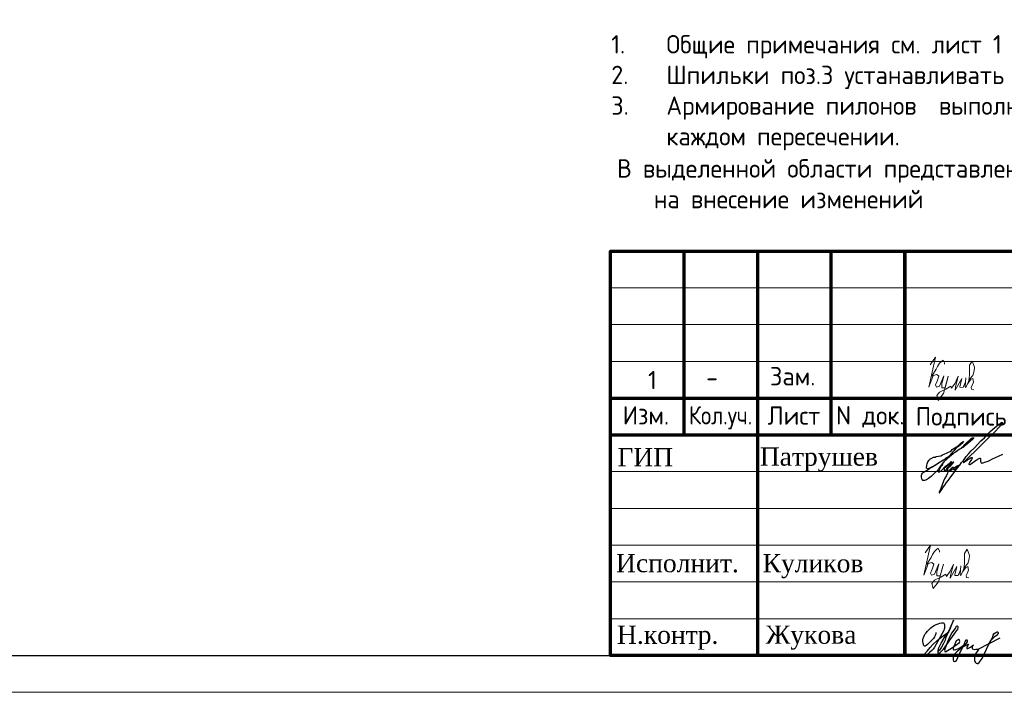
# Model space of a CAD drawing. Header units: millimetres. Extents: x 376598 to 1249954, y -318491 to -22134.
# Tile 335 of 444: x 947936 to 961326, y -318491 to -309345. Entities that reach past the tile are written whole.
import ezdxf

# ---------------------------------------------------------------- set-up
doc = ezdxf.new("R2010")
doc.units = ezdxf.units.MM
for name, color, linetype in [('PDF _S_NET_PROFILE_AXIS', 7, 'Continuous'), ('PDF7_Text', 7, 'Continuous'), ('PDF8_Text', 7, 'Continuous'), ('ТОЛСТЫЕ_ОСНОВНЫЕ', 6, 'Continuous')]:
    doc.layers.add(name, color=color, linetype=linetype)
for name, color, linetype, lineweight in [('Выноски', 20, 'Continuous', 20), ('размер', 1, 'Continuous', 25), ('Рамка', 7, 'Continuous', 70), ('Текст', 7, 'Continuous', 25), ('ТОНКИЕ', 7, 'Continuous', 9)]:
    doc.layers.add(name, color=color, linetype=linetype, lineweight=lineweight)
doc.styles.add('GOST-2.304_Type-B', font='GOST_Common.ttf')
doc.styles.add('PDF Times New Roman', font='times.ttf')
doc.styles.add('ГОСТ', font='GOST_Common.ttf')

# ---------------------------------------------------------------- blocks, each defined once
blk = doc.blocks.new('*U56')
at = {"layer": 'ТОЛСТЫЕ_ОСНОВНЫЕ', "color": 6}
blk.add_lwpolyline([(20, 5), (415, 5), (415, 292), (20, 292)], close=True, dxfattribs=at)
at = {"layer": 'ТОНКИЕ'}
blk.add_lwpolyline([(0, 0), (420, 0), (420, 297), (0, 297)], close=True, dxfattribs=at)
blk = doc.blocks.new('11')
at = {"layer": 'Выноски'}
for p, q in [((48016, 66806), (48038, 66823)), ((48038, 66823), (48060, 66786)), ((47885, 66608), (47944, 66700)), ((47944, 66700), (47962, 66737)), ((47962, 66737), (47989, 66781)), ((47989, 66781), (48016, 66806)), ((48060, 66786), (48058, 66769))]:
    blk.add_line(p, q, dxfattribs=at)
blk.add_lwpolyline([(47863, 66761), (47937, 66865), (47843, 66458), (47885, 66564), (47905, 66616), (47954, 66628), (47979, 66606), (47957, 66539), (47937, 66487), (47947, 66458), (47991, 66470), (48051, 66611), (48041, 66569), (48023, 66505), (48023, 66448), (48065, 66448), (48090, 66529), (48110, 66608), (48043, 66369), (47972, 66275), (47954, 66344), (47991, 66389), (48078, 66431), (48142, 66470), (48154, 66441), (48204, 66512), (48246, 66606), (48209, 66455), (48204, 66418), (48295, 66574), (48265, 66463), (48265, 66455), (48312, 66453), (48342, 66529), (48347, 66584), (48337, 66465), (48349, 66453), (48401, 66569), (48443, 66616), (48461, 66678), (48466, 66727), (48436, 66811), (48399, 66754), (48399, 66618), (48389, 66549), (48374, 66507), (48416, 66564), (48441, 66576), (48451, 66524), (48433, 66482), (48419, 66453), (48424, 66428), (48458, 66421)], dxfattribs=at)
blk = doc.blocks.new('яяя')
at = {"lineweight": 30}
for points in [[(345424, 110432), (345425, 110410), (345424, 110397), (345417, 110379), (345406, 110350), (345390, 110319), (345357, 110275), (345310, 110221), (345265, 110176), (345198, 110110), (345161, 110077), (345133, 110066), (345116, 110066), (345102, 110075), (345090, 110091), (345082, 110115), (345074, 110146), (345066, 110182), (345064, 110206), (345067, 110234), (345077, 110278), (345095, 110320), (345114, 110361), (345134, 110395), (345159, 110428), (345195, 110469), (345228, 110506), (345284, 110560), (345331, 110595), (345379, 110625), (345435, 110648), (345486, 110670), (345532, 110686), (345573, 110696), (345605, 110698), (345621, 110695), (345635, 110687), (345648, 110671), (345656, 110649), (345659, 110625), (345659, 110583), (345656, 110553), (345647, 110523), (345635, 110489), (345387, 110033), (345349, 109985), (345311, 109948), (345247, 109889), (345209, 109858), (345192, 109844), (345180, 109837), (345157, 109833), (345150, 109835), (345140, 109842), (345135, 109856), (345138, 109881), (345148, 109892), (345183, 109930), (345267, 110024), (345343, 110105), (345455, 110213), (345617, 110343), (345775, 110456), (345811, 110526), (345838, 110607), (345890, 110740), (345902, 110771), (345698, 110295), (345672, 110226), (345626, 110132), (345572, 110032), (345518, 109953), (345481, 109918), (345497, 110001), (345567, 110147), (345655, 110301), (345760, 110442)], [(345481, 109918), (345476, 109896), (345475, 109874), (345485, 109861), (345506, 109866), (345539, 109891), (345632, 109983), (345968, 110450), (346022, 110527), (346029, 110560), (346027, 110579), (346026, 110590), (346010, 110605), (345993, 110609), (345975, 110601), (345962, 110584), (345954, 110562), (345857, 110421), (345783, 110292), (345741, 110183), (345701, 110079), (345665, 109985), (345660, 109952), (345666, 109929), (345669, 109915), (345682, 109910), (345702, 109914), (345735, 109941), (345846, 110007), (346065, 110160), (346075, 110193), (346070, 110217), (346066, 110236), (346052, 110241), (346030, 110241), (346007, 110228), (345978, 110203), (345960, 110164), (345892, 110010), (345895, 109986), (345904, 109966), (345925, 109964), (345969, 109968), (346045, 110000), (346218, 110114), (346261, 110154), (346280, 110184), (346282, 110210), (346278, 110225), (346263, 110229), (346241, 110222), (346220, 110198), (346162, 110049), (345989, 109904), (345932, 109849), (345906, 109805), (345891, 109739), (345890, 109690), (345899, 109652), (345924, 109647), (345956, 109655), (345980, 109674), (346058, 109838), (346158, 110046), (346261, 110098), (346314, 110120), (346292, 110079), (346269, 110036), (346261, 110008), (346267, 109998), (346293, 109998), (346363, 110039), (346445, 110095), (346421, 110068), (346414, 110040), (346407, 110011), (346416, 109990), (346466, 109972), (346509, 109977), (346574, 109984), (347172, 110293)], [(346586, 109971), (346543, 109917), (346509, 109873), (346489, 109825), (346475, 109767), (346472, 109710), (346478, 109675), (346485, 109641), (346501, 109621), (346517, 109602), (346542, 109589), (346568, 109592), (346605, 109620), (346680, 109731), (346736, 109842), (346865, 110115), (346962, 110290), (346969, 110318), (346979, 110360), (347013, 110403), (347056, 110434), (347091, 110450), (347109, 110450), (347121, 110434), (347115, 110405), (347072, 110355), (347012, 110307), (346924, 110222)]]:
    blk.add_lwpolyline(points, dxfattribs=at)
blk = doc.blocks.new('штамп кж1.1')
at = {"layer": 'PDF _S_NET_PROFILE_AXIS', "lineweight": 30, "elevation": 0}
blk.add_lwpolyline([(409123, -83320), (409140, -83299), (409161, -83282), (409174, -83265), (409208, -83231), (409216, -83227), (409221, -83219), (409229, -83214), (409238, -83206), (409259, -83189), (409276, -83176), (409288, -83172), (409297, -83172), (409297, -83176), (409293, -83185), (409280, -83198), (409191, -83274), (409174, -83282), (409157, -83299), (409106, -83329), (409085, -83341), (409060, -83358), (409055, -83363), (409051, -83363), (409060, -83358), (409072, -83350), (409077, -83350), (409081, -83346), (409077, -83350), (409072, -83354), (409064, -83358), (409047, -83371), (409030, -83380), (409013, -83397), (408971, -83426), (408933, -83460), (408890, -83502), (408878, -83515), (408873, -83524), (408865, -83528), (408857, -83540), (408840, -83562), (408827, -83583), (408818, -83600), (408797, -83625), (408772, -83646), (408717, -83701), (408683, -83727), (408666, -83735), (408653, -83744), (408628, -83752), (408603, -83752), (408594, -83744), (408590, -83731), (408586, -83706), (408586, -83680), (408590, -83667), (408598, -83655), (408611, -83642), (408636, -83629), (408645, -83621), (408662, -83612), (408683, -83600), (408696, -83595), (408708, -83583), (408725, -83574), (408742, -83562), (408785, -83536), (408831, -83507), (408873, -83481), (408912, -83456), (408928, -83443), (408941, -83435), (408954, -83430), (408962, -83422), (408962, -83426), (408954, -83430), (408950, -83435), (408937, -83443), (408920, -83456), (408882, -83477), (408797, -83532), (408755, -83557), (408721, -83574), (408708, -83583), (408696, -83587), (408687, -83591), (408679, -83591), (408666, -83595), (408658, -83591), (408653, -83587), (408653, -83570), (408658, -83557), (408658, -83545), (408662, -83528), (408674, -83502), (408691, -83477), (408700, -83468), (408704, -83460), (408717, -83456), (408751, -83439), (408763, -83439), (408772, -83435), (408785, -83430), (408848, -83418), (408873, -83405), (408895, -83397), (408933, -83380), (408954, -83371), (408975, -83358), (408992, -83346), (409005, -83333), (409039, -83308), (409064, -83295), (409077, -83286), (409094, -83274), (409127, -83244), (409144, -83231), (409153, -83223), (409157, -83223), (409149, -83240), (409123, -83265), (409111, -83274), (409077, -83299), (409064, -83308), (409051, -83320), (409026, -83350), (409013, -83363), (409009, -83371), (408992, -83392), (408979, -83401), (408967, -83418), (408962, -83422), (408962, -83426), (408958, -83430), (408950, -83435), (408937, -83447), (408916, -83473), (408903, -83485), (408890, -83502), (408882, -83515), (408873, -83524), (408869, -83528), (408873, -83524), (408878, -83524), (408873, -83528), (408865, -83549), (408857, -83553), (408852, -83562), (408848, -83566), (408823, -83617), (408823, -83629), (408818, -83638), (408823, -83642), (408827, -83642), (408840, -83629), (408852, -83621), (408907, -83566), (408941, -83540), (408954, -83528), (408967, -83524), (408971, -83515), (408984, -83502), (408988, -83494), (408996, -83494), (408996, -83498), (408979, -83515), (408962, -83536), (408937, -83557), (408924, -83566), (408912, -83579), (408907, -83579), (408899, -83583), (408895, -83591), (408895, -83612), (408899, -83617), (408907, -83617), (408920, -83608), (408937, -83591), (408945, -83579), (408954, -83570), (408979, -83540), (408996, -83524), (409005, -83511), (409017, -83507), (409022, -83502), (409026, -83502), (409013, -83515), (409005, -83528), (408992, -83536), (408971, -83562), (408954, -83583), (408945, -83591), (408941, -83600), (408937, -83612), (408937, -83625), (408941, -83629), (408954, -83634), (408958, -83629), (408967, -83612), (408979, -83600), (409000, -83583), (409009, -83574), (409022, -83574), (409026, -83583), (409026, -83608), (409030, -83608), (409039, -83604), (409051, -83595), (409077, -83570), (409085, -83557), (409089, -83553), (409089, -83549), (409085, -83549), (409081, -83553), (409072, -83557), (409047, -83574), (409017, -83595), (408979, -83621), (408971, -83625), (408958, -83629), (408950, -83638), (408933, -83663), (408924, -83684), (408903, -83722), (408886, -83765), (408865, -83811), (408848, -83862), (408840, -83883), (408827, -83909), (408827, -83921), (408831, -83921), (408835, -83917), (408840, -83909), (408848, -83896), (408852, -83888), (408861, -83875), (408886, -83841), (408903, -83816), (408924, -83782), (408954, -83748), (408984, -83706), (409043, -83625), (409077, -83583), (409106, -83545), (409132, -83511), (409157, -83481), (409174, -83456), (409195, -83430), (409229, -83388), (409263, -83350), (409305, -83308), (409394, -83214), (409441, -83172), (409479, -83130), (409517, -83092), (409551, -83062), (409580, -83037), (409606, -83016), (409627, -82999), (409644, -82986), (409657, -82977), (409665, -82969), (409674, -82969), (409674, -82965), (409682, -82960), (409682, -82982), (409674, -82994), (409665, -83003), (409661, -83011), (409563, -83109), (409538, -83138), (409504, -83168), (409318, -83354), (409242, -83422), (409187, -83477), (409178, -83490), (409170, -83498), (409161, -83502), (409157, -83507), (409157, -83511), (409161, -83511), (409170, -83507), (409182, -83494), (409212, -83477), (409225, -83464), (409238, -83460), (409246, -83452), (409263, -83443), (409276, -83443), (409276, -83452), (409267, -83468), (409259, -83481), (409242, -83502), (409238, -83515), (409233, -83524), (409229, -83528), (409229, -83532), (409238, -83540), (409242, -83536), (409246, -83536), (409254, -83532), (409267, -83524), (409318, -83485), (409356, -83460), (409381, -83452), (409386, -83452), (409390, -83456), (409390, -83494), (409394, -83507), (409398, -83515), (409407, -83519), (409415, -83515), (409424, -83515), (409449, -83507), (409492, -83490), (409521, -83477), (409551, -83460), (409593, -83443), (409635, -83422), (409690, -83397)], dxfattribs=at)
at = {"layer": 'Рамка', "color": 7}
for p, q in [((405358, -83134), (405358, -80634)), ((407358, -83134), (407358, -80634)), ((404358, -82634), (410858, -82634)), ((404358, -83134), (422858, -83134))]:
    blk.add_line(p, q, dxfattribs=at)
at = {"layer": 'Рамка'}
for p, q in [((406358, -86134), (406358, -80634)), ((408358, -86134), (408358, -80634)), ((408358, -80634), (408358, -86134))]:
    blk.add_line(p, q, dxfattribs=at)
at = {"layer": 'Рамка', "color": 7, "lineweight": 15}
for p, q in [((404358, -81134), (410858, -81134)), ((404358, -81634), (410858, -81634)), ((404358, -82134), (410858, -82134)), ((404358, -83634), (410858, -83634)), ((404358, -84134), (410858, -84134)), ((404358, -84634), (410858, -84634)), ((404358, -85134), (410858, -85134)), ((404358, -85634), (410858, -85634))]:
    blk.add_line(p, q, dxfattribs=at)
at = {"layer": 'Рамка'}
blk.add_lwpolyline([(422858, -86134), (404358, -86134), (404358, -80634), (422858, -80634)], close=True, dxfattribs=at)
at = {"color": 2, "lineweight": 60, "xscale": 0.5, "yscale": 0.5, "zscale": 0.5}
blk.add_blockref('яяя', (236070, -141038), dxfattribs=at)
at = {"layer": 'Выноски', "color": 0}
blk.add_blockref('11', (360773, -151499), dxfattribs=at)
at = {"layer": 'PDF7_Text', "char_height": 248, "attachment_point": 7, "style": 'PDF Times New Roman'}
for s, insert in [('Патрушев', (406387, -83634)), ('Жукова', (406466, -86056))]:
    blk.add_mtext(s, dxfattribs=dict(at, insert=insert))
at = {"layer": 'PDF7_Text', "insert": (406426, -85084), "char_height": 247.95, "attachment_point": 7, "style": 'PDF Times New Roman'}
blk.add_mtext_dynamic_manual_height_columns('{\\C256;Куликов}', width=2000, gutter_width=1250, heights=[0], dxfattribs=at)
at = {"layer": 'PDF8_Text', "char_height": 248, "attachment_point": 7, "style": 'PDF Times New Roman'}
for s, insert in [('ГИП', (404451, -83561)), ('Исполнит.', (404432, -85007)), ('Н.контр.', (404445, -86056))]:
    blk.add_mtext(s, dxfattribs=dict(at, insert=insert))
at = {"layer": 'Текст', "color": 7, "style": 'ГОСТ'}
for s, p in [('Изм.', (404522, -82993)), ('Лист', (406493, -82996)), ('N док.', (407423, -82993)), ('Подпись', (408507, -83008))]:
    blk.add_text(s, height=250, dxfattribs=at).set_placement(p)
at = {"layer": 'Текст', "color": 7, "style": 'ГОСТ', "width": 0.9}
blk.add_text('Кол.уч.', height=250, dxfattribs=at).set_placement((405423, -82992))

msp = doc.modelspace()

# ---------------------------------------------------------------- block references
at = {"xscale": 100, "yscale": 100, "zscale": 100}
msp.add_blockref('*U56', (932972.5, -318491.4), dxfattribs=at)
at = {"layer": 'Выноски'}
msp.add_blockref('11', (912455.1, -380798.7), dxfattribs=at)
at = {"layer": 'размер'}
msp.add_blockref('штамп кж1.1', (551614.2, -231857.1), dxfattribs=at)

# ---------------------------------------------------------------- texts
at = {"ltscale": 100, "insert": (955980.8, -309554.5), "char_height": 250, "width": 17398.124, "attachment_point": 1, "style": 'GOST-2.304_Type-B'}
msp.add_mtext('\\pxi-3,l3,t3,20;1.^IОбщие примечания см. лист 1\\P2.^IШпильки поз.3 устанавливать с шагом 400 по вертикали и с шагом  400 по горизонтали.\\P3.^IАрмирование пилонов  выполнять отдельными стержнями. Арматуру вязать вязальной проволокой в каждом пересечении.', dxfattribs=at)
at = {"layer": 'Выноски', "color": 240, "true_color": 0xed1f24, "insert": (956059.6, -311243.1, -3100), "char_height": 250, "width": 18219.66, "attachment_point": 1, "style": 'ГОСТ'}
msp.add_mtext('\\pxi-2,l2,sm1;В выделенной области представлена замененная ( актуальная) версия. Содержание изменения см. в листе разрешения на внесение изменений', dxfattribs=at)
at = {"layer": 'Текст', "color": 7, "style": 'GOST-2.304_Type-B'}
for s, p in [('Зам.', (958140.1, -314318.3)), ('-', (957271.1, -314334.8))]:
    msp.add_text(s, height=250, dxfattribs=at).set_placement(p)
at = {"layer": 'Текст', "color": 7, "insert": (956481.1, -313703.2), "char_height": 250, "attachment_point": 1, "style": 'ГОСТ'}
msp.add_mtext_dynamic_manual_height_columns('\\pxsm1,qc;\\P\\ps*,q*;1', width=7000, gutter_width=12.5, heights=[1500], dxfattribs=at)

doc.saveas('drawing.dxf')
